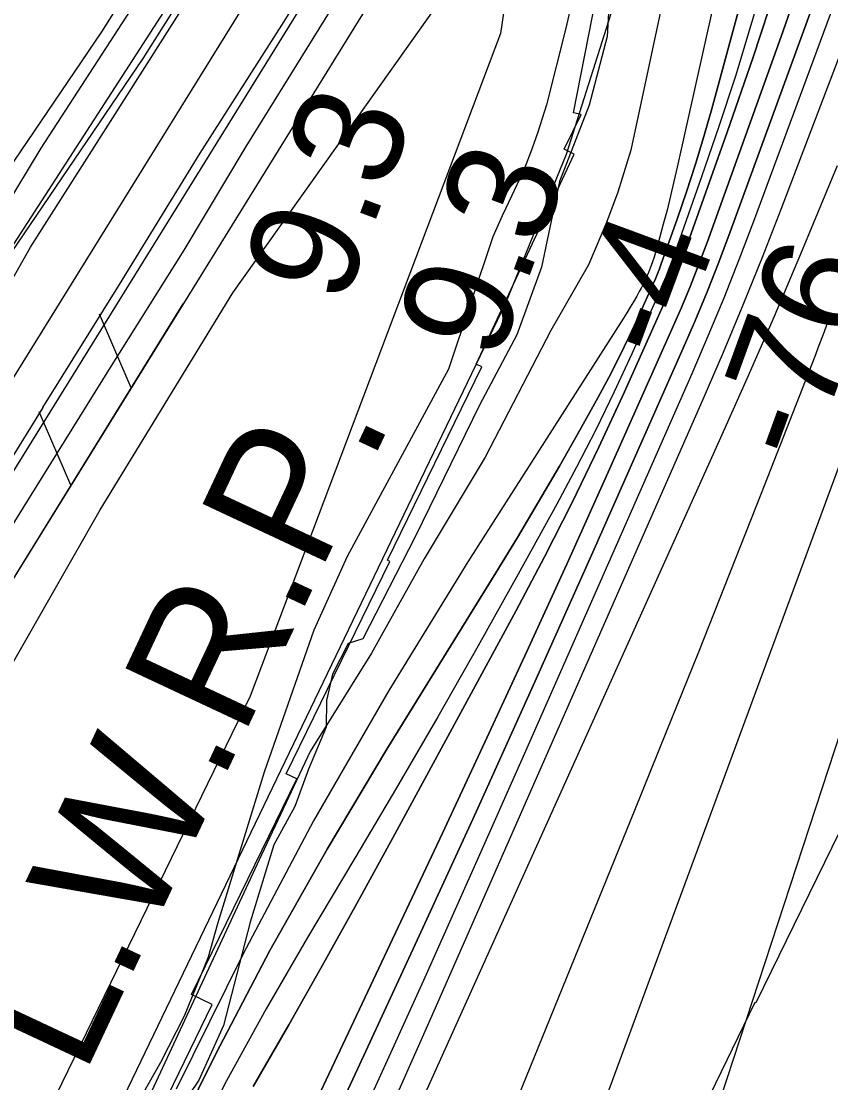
# Model space of a CAD drawing. Extents: x 3683613 to 3738215, y 469626 to 495384.
# Drawn here: x 3700462 to 3700956, y 476680 to 477329 of the extents above; entities that cross this region are included whole.
import ezdxf

# ---------------------------------------------------------------- set-up
doc = ezdxf.new("R2010")
doc.units = 0
for name, color, linetype in [('V-FLOD-BASE', 7, 'Continuous'), ('V-LEVE-TOET', 7, 'Continuous'), ('V-RIVR-EDGE', 7, 'Continuous'), ('V-RIVR-RANG', 7, 'Continuous'), ('V-ROAD-CNTR', 7, 'Continuous'), ('V-RRAP-FSHR', 7, 'Continuous'), ('V-RRAP-RVMT', 7, 'Continuous'), ('V-SITE-OTLN', 7, 'Continuous'), ('V-SITE-VEGE', 7, 'Continuous'), ('V-SURV-LINE', 7, 'Continuous'), ('V-TOPO-DPTH', 7, 'Continuous'), ('V-TOPO-MAJR', 7, 'Continuous'), ('V-TOPO-MINR', 7, 'Continuous'), ('V-TOPO-WATR', 7, 'Continuous'), ('V-TOPO-WATR-IDEN', 7, 'Continuous')]:
    doc.layers.add(name, color=color, linetype=linetype)

msp = doc.modelspace()

# ---------------------------------------------------------------- linework, layer by layer
at = {"layer": 'V-FLOD-BASE'}
for points in [[(3700474.92, 477092.65), (3700521.76, 477167.8), (3700571.07, 477248.05), (3700622.34, 477328.6), (3700676.6, 477416.51), (3700691.48, 477440.9), (3700697.5, 477453.63), (3700704.9, 477468.64), (3700711.43, 477485.88), (3700723, 477526.26), (3700742.4, 477591.48), (3700766.6, 477676.47), (3700791.63, 477763.71), (3700798.97, 477782.94), (3700802.23, 477791.7), (3700804.15, 477795.94), (3700808.44, 477812.03), (3700819.45, 477851.84), (3700844.25, 477934.58), (3700867.13, 478013.64), (3700892.72, 478100.89), (3700915.32, 478179.38), (3700947.68, 478286.97), (3700964.19, 478293.38)], [(3700474.92, 477092.65), (3700352.88, 476895.19), (3700222.2, 476688.24), (3700112.02, 476509.54), (3700102.78, 476493.34), (3700097.46, 476480.97), (3700068.02, 476369.47), (3700015.82, 476167.35), (3699951.23, 475921.62), (3699931.96, 475841.06)]]:
    msp.add_lwpolyline(points, dxfattribs=at)
at = {"layer": 'V-LEVE-TOET'}
for points in [[(3700373.07, 477023.85), (3700415.41, 477098.95), (3700467.38, 477190.76), (3700523.33, 477278.69), (3700564.96, 477344.21)], [(3700454.81, 477018.03), (3700488.14, 477071.91), (3700516.25, 477117.01), (3700561.16, 477188.76), (3700599.15, 477252.26), (3700653.7, 477340.17)]]:
    msp.add_lwpolyline(points, dxfattribs=at)
at = {"layer": 'V-RIVR-EDGE'}
for points in [[(3700822.79, 477374.13), (3700819.65, 477319.51), (3700808.74, 477277.51), (3700790.62, 477230.73), (3700779.68, 477178.53), (3700764.57, 477137.15), (3700741.65, 477093.98), (3700702.43, 477013.63), (3700670.46, 476951.28), (3700661.45, 476948.3), (3700651.8, 476929.71), (3700648.16, 476913.51), (3700648.12, 476897.3), (3700637.25, 476871.52), (3700628.78, 476848.73)], [(3700628.78, 476848.73), (3700616.12, 476825.34), (3700601.6, 476777.95), (3700585.23, 476714.96), (3700570.14, 476681.38), (3700542.42, 476640.03), (3700517.72, 476603.47), (3700491.82, 476567.51), (3700464.67, 476514.75), (3700439.31, 476456.58), (3700403.74, 476393.03), (3700375.97, 476333.67), (3700334.97, 476260.53), (3700300.63, 476211.99), (3700237.91, 476093.28)]]:
    msp.add_lwpolyline(points, dxfattribs=at)
at = {"layer": 'V-ROAD-CNTR'}
for points in [[(3700664.51, 477642.71), (3700664.34, 477641.85), (3700661.71, 477629.67), (3700658.85, 477617.55), (3700655.75, 477605.49), (3700652.43, 477593.48), (3700648.86, 477581.48), (3700645.54, 477570.7), (3700642.03, 477560.07), (3700638.32, 477549.5), (3700634.41, 477539.01), (3700630.29, 477528.59), (3700625.98, 477518.26), (3700621.46, 477508.01), (3700616.75, 477497.86), (3700611.84, 477487.79), (3700606.73, 477477.82), (3700601.43, 477467.95), (3700595.95, 477458.19), (3700590.32, 477448.61), (3700510.85, 477322.35), (3700420.05, 477188.86)], [(3700473.93, 477251.19), (3700600.34, 477446.32)], [(3700615.95, 477433.01), (3700535.96, 477305.92), (3700432.49, 477153.81), (3700377.91, 477061.68), (3700338.04, 476994.38)], [(3700292.74, 476951.3), (3700473.93, 477251.19)]]:
    msp.add_lwpolyline(points, dxfattribs=at)
at = {"layer": 'V-RRAP-FSHR'}
for p, q in [((3700528.86, 477104.75), (3700509.58, 477149.61)), ((3700492.04, 477045.22), (3700472.75, 477090.08))]:
    msp.add_line(p, q, dxfattribs=at)
for points in [[(3701694.59, 481579.92), (3701501.35, 480450.97), (3701316.12, 479309.46), (3701244.1, 478830.23), (3701209.8, 478527.38), (3701127.47, 478317.72), (3700975.39, 478064.66), (3700849.2, 477767.33), (3700795.13, 477596.8), (3700754.57, 477321.33), (3700601.5, 476916.14), (3700241.01, 476175.45)], [(3701296.41, 480134.04), (3701271.36, 479956.2), (3701142.6, 479096.85), (3701054.73, 478586.48), (3700925.36, 478175.94), (3700775.29, 477540.77), (3700732.43, 477433.82), (3700429.47, 476944.08)], [(3700560.52, 477155.93), (3700429.47, 476944.08)]]:
    msp.add_lwpolyline(points, dxfattribs=at)
at = {"layer": 'V-RRAP-RVMT'}
for p, q in [((3700799.16, 477272.69), (3700820.93, 477384.55)), ((3700793.4, 477250.61), (3700803.91, 477271.76)), ((3700803.91, 477271.76), (3700799.16, 477272.69)), ((3700739.73, 477119.14), (3700799.63, 477247.54)), ((3700799.63, 477247.54), (3700793.4, 477250.61)), ((3700685.48, 476999.24), (3700743.2, 477117.54)), ((3700743.2, 477117.54), (3700739.73, 477119.14)), ((3700623.49, 476868.77), (3700686.84, 476998.57)), ((3700686.84, 476998.57), (3700685.48, 476999.24)), ((3700630, 476865.59), (3700623.49, 476868.77)), ((3700981.46, 476874.07), (3700910.54, 476728.72)), ((3700565.73, 476733.84), (3700630, 476865.59)), ((3700578.41, 476727.65), (3700565.73, 476733.84)), ((3700521.92, 476612.02), (3700578.41, 476727.65)), ((3700909.97, 476729), (3700852.81, 476611.77)), ((3700910.54, 476728.72), (3700909.97, 476729))]:
    msp.add_line(p, q, dxfattribs=at)
at = {"layer": 'V-SITE-OTLN'}
msp.add_lwpolyline([(3700623.66, 477450.64), (3700439.66, 477166), (3700378.94, 477058.52), (3700365, 477069.33), (3700253.42, 477134.04), (3700238.01, 477177.06), (3700155.12, 477216.49), (3700176, 477272.13), (3700169.16, 477278.79), (3699984.32, 477369.56)], dxfattribs=at)
at = {"layer": 'V-SITE-VEGE'}
for points in [[(3700812.99, 477406.61), (3700794.74, 477325.35), (3700782.59, 477277.61), (3700777.37, 477260.96), (3700773.7, 477250.58), (3700768.96, 477238.28), (3700761.56, 477222.15), (3700755.47, 477209.83), (3700749.93, 477196.98), (3700722.7, 477116.15), (3700660.94, 477001.48)], [(3700167, 476469.54), (3700214.63, 476553.77), (3700274.33, 476660.7), (3700292.99, 476687.26), (3700304.38, 476696.32), (3700312.3, 476700.95), (3700342.38, 476715.84), (3700360.61, 476726.92), (3700370.13, 476733.64), (3700376.5, 476740.65), (3700383.45, 476751.86), (3700388.58, 476765.45), (3700390.6, 476781.69), (3700391.1, 476802.68), (3700393.64, 476819.45), (3700398.26, 476833.3), (3700427.17, 476885.46), (3700509.85, 477030.18), (3700591.05, 477162.83), (3700653.79, 477250.92), (3700724, 477350.26)], [(3700660.94, 477001.48), (3700640.5, 476956.58), (3700610.16, 476869.79), (3700581.58, 476776.96), (3700575.84, 476756.55), (3700561.27, 476720.5), (3700546.79, 476692.32), (3700500.22, 476609.92), (3700434.7, 476498.33), (3700402.37, 476445.95), (3700374.84, 476400.07), (3700352.92, 476363.84), (3700332.45, 476316.31), (3700307.74, 476264.1), (3700265.46, 476190.04), (3700237.95, 476146.53)]]:
    msp.add_lwpolyline(points, dxfattribs=at)
at = {"layer": 'V-SURV-LINE'}
for points in [[(3700092.42, 476522.53), (3700671.21, 477457.01)], [(3700696.7, 477441.2), (3700117.91, 476506.72)]]:
    msp.add_lwpolyline(points, dxfattribs=at)
at = {"layer": 'V-TOPO-DPTH'}
for points in [[(3700991.94, 477466.18), (3700894.83, 477199.96), (3700887.9, 477181.57), (3700880.73, 477163.27), (3700873.19, 477145.12), (3700865.41, 477127.07), (3700810.96, 477004.28), (3700775.54, 476925.01), (3700739.83, 476845.88), (3700703.67, 476766.95), (3700667.21, 476688.16), (3700589.58, 476521.61), (3700578.33, 476496.81), (3700567.41, 476471.86), (3700557.01, 476446.69), (3700546.95, 476421.38), (3700455.06, 476183.24), (3700410.01, 476065.69)], [(3700410.01, 476065.69), (3700455.06, 476183.24), (3700546.95, 476421.38), (3700557.01, 476446.69), (3700567.41, 476471.86), (3700578.33, 476496.81), (3700589.58, 476521.61), (3700667.21, 476688.16), (3700703.67, 476766.95), (3700739.83, 476845.88), (3700775.54, 476925.01), (3700810.96, 477004.28), (3700865.41, 477127.07), (3700873.19, 477145.12), (3700880.73, 477163.27), (3700887.9, 477181.57), (3700894.83, 477199.96), (3700991.94, 477466.18)], [(3700355.36, 475967.61), (3700526.98, 476412.82), (3700539.93, 476445.36), (3700553.35, 476477.69), (3700567.46, 476509.73), (3700582.04, 476541.57), (3700719.07, 476832.52), (3700744.98, 476887.97), (3700770.67, 476943.51), (3700796.03, 476999.22), (3700821.16, 477055.02), (3700859.51, 477140.85), (3700865.15, 477153.88), (3700870.6, 477166.98), (3700875.76, 477180.2), (3700880.72, 477193.5), (3700926.05, 477319.36), (3700952.78, 477395.89)], [(3700355.36, 475967.61), (3700526.98, 476412.82), (3700539.93, 476445.36), (3700553.35, 476477.69), (3700567.46, 476509.73), (3700582.04, 476541.57), (3700719.07, 476832.52), (3700744.98, 476887.97), (3700770.67, 476943.51), (3700796.03, 476999.22), (3700821.16, 477055.02), (3700859.51, 477140.85), (3700865.15, 477153.88), (3700870.6, 477166.98), (3700875.76, 477180.2), (3700880.72, 477193.5), (3700926.05, 477319.36), (3700952.78, 477395.89)], [(3700856.53, 477354.93), (3700834.16, 477250.01), (3700826.26, 477224.26), (3700819.3, 477205.71), (3700808.31, 477179.93), (3700785.19, 477139.65), (3700745.07, 477062.22), (3700707.85, 477000.22), (3700675.7, 476942.39), (3700638.19, 476882.33), (3700608.6, 476819.13), (3700493.07, 476570.52), (3700480.14, 476541.99), (3700467.57, 476513.31), (3700455.54, 476484.4), (3700443.87, 476455.34), (3700292.15, 476066.98)], [(3700906.21, 477358.69), (3700883.56, 477275.29), (3700878.72, 477258.26), (3700873.63, 477241.3), (3700868.16, 477224.46), (3700862.43, 477207.71), (3700852.77, 477180.49), (3700851.64, 477177.41), (3700850.46, 477174.36), (3700849.21, 477171.34), (3700847.9, 477168.33), (3700839.12, 477148.71), (3700833.22, 477135.99), (3700827.11, 477123.38), (3700820.66, 477110.94), (3700814, 477098.61), (3700803, 477078.88), (3700790.52, 477056.85), (3700777.84, 477034.94), (3700764.87, 477013.21), (3700751.7, 476991.59), (3700685.03, 476883.81), (3700648.59, 476822.61), (3700613.54, 476760.65), (3700580.6, 476697.55), (3700549.07, 476633.68)], [(3700549.07, 476633.68), (3700580.6, 476697.55), (3700613.54, 476760.65), (3700648.59, 476822.61), (3700685.03, 476883.81), (3700751.7, 476991.59), (3700764.87, 477013.21), (3700777.84, 477034.94), (3700790.52, 477056.85), (3700803, 477078.88), (3700814, 477098.61), (3700820.66, 477110.94), (3700827.11, 477123.38), (3700833.22, 477135.99), (3700839.12, 477148.71), (3700847.9, 477168.33), (3700849.21, 477171.34), (3700850.46, 477174.36), (3700851.64, 477177.41), (3700852.77, 477180.49), (3700862.43, 477207.71), (3700868.16, 477224.46), (3700873.63, 477241.3), (3700878.72, 477258.26), (3700883.56, 477275.29), (3700906.21, 477358.69)], [(3700603.44, 476677.5), (3700625.14, 476715.32), (3700646.62, 476753.25), (3700667.79, 476791.36), (3700688.75, 476829.59), (3700764, 476968.24), (3700781.47, 477001.3), (3700798.41, 477034.62), (3700814.6, 477068.32), (3700830.27, 477102.27), (3700853.7, 477154.6), (3700857.17, 477162.61), (3700860.52, 477170.68), (3700863.67, 477178.82), (3700866.7, 477187.01), (3700893, 477260.86), (3700908.63, 477306.16), (3700923.65, 477351.66)], [(3700923.65, 477351.66), (3700908.63, 477306.16), (3700893, 477260.86), (3700866.7, 477187.01), (3700863.67, 477178.82), (3700860.52, 477170.68), (3700857.17, 477162.61), (3700853.7, 477154.6), (3700830.27, 477102.27), (3700814.6, 477068.32), (3700798.41, 477034.62), (3700781.47, 477001.3), (3700764, 476968.24), (3700688.75, 476829.59), (3700667.79, 476791.36), (3700646.62, 476753.25), (3700625.14, 476715.32), (3700603.44, 476677.5)]]:
    msp.add_lwpolyline(points, dxfattribs=at)
at = {"layer": 'V-TOPO-MAJR'}
for points in [[(3701089.69, 477694.64), (3700909.04, 477206.38), (3700900.11, 477182.9), (3700890.9, 477159.54), (3700881.28, 477136.34), (3700871.37, 477113.26), (3700769.3, 476881.22), (3700738.54, 476811.78), (3700707.53, 476742.44), (3700676.16, 476673.27), (3700644.54, 476604.21), (3700597.24, 476501.6), (3700589.26, 476483.85), (3700581.51, 476466.01), (3700574.1, 476448.03), (3700566.92, 476429.94), (3700508.48, 476278.61), (3700472.57, 476184.66), (3700437.11, 476090.55)], [(3701032.18, 477107.66), (3700796.05, 476386.73), (3700794.64, 476382.42), (3700793.23, 476378.11), (3700791.83, 476373.79), (3700790.43, 476369.48), (3700779.89, 476336.98), (3700777.45, 476329), (3700775.18, 476320.98), (3700773.19, 476312.88), (3700771.37, 476304.74), (3700772.28, 476299.6), (3700774.41, 476295.91), (3700778.4, 476294.39), (3700783.62, 476294.32), (3701117.74, 476351.24)]]:
    msp.add_lwpolyline(points, dxfattribs=at)
at = {"layer": 'V-TOPO-MINR'}
for points in [[(3699911.11, 475180.76), (3700010.1, 475360.97), (3700100.2, 475592.82), (3700210.99, 475886.78), (3700368.07, 476293.12), (3700511.5, 476644.57), (3700757.77, 477156.64), (3700794.78, 477247.49), (3700948.56, 477732.31), (3701076.73, 478169.24), (3701195.6, 478587.03), (3701259.56, 478816.2), (3701288.85, 478956.93), (3701418.93, 479638.97), (3701445.84, 479779.67), (3701508.42, 480127.8), (3701565.46, 480542.49), (3701591.63, 480747.43), (3701650.02, 481045.54)], [(3701092.75, 477651.9), (3700925.74, 477213.61), (3700914.34, 477184.36), (3700902.65, 477155.23), (3700890.53, 477126.28), (3700878.11, 477097.44), (3700711.59, 476718.52), (3700692.51, 476675.35), (3700673.31, 476632.23), (3700653.95, 476589.18), (3700634.46, 476546.19), (3700605, 476481.54), (3700600.26, 476470.87), (3700595.64, 476460.15), (3700591.21, 476449.35), (3700586.9, 476438.5), (3700551.7, 476347.42), (3700530.18, 476290.89), (3700509.03, 476234.22), (3700488.44, 476177.34), (3700468.22, 476120.33)], [(3701135.31, 477544.96), (3701003.42, 477172.71), (3700994.83, 477148.61), (3700986.18, 477124.54), (3700977.43, 477100.5), (3700968.63, 477076.49), (3700808.61, 476642.89), (3700794.13, 476603.71), (3700779.62, 476564.54), (3700765.07, 476525.39), (3700750.5, 476486.24), (3700736.01, 476447.07), (3700721.66, 476407.84), (3700707.52, 476368.54), (3700693.52, 476329.19), (3700554.96, 475936.28), (3700524.07, 475846.66), (3700494.04, 475756.76), (3700465.28, 475666.45), (3700437.39, 475575.85), (3700392.77, 475427.2), (3700388.02, 475410.67), (3700387.23, 475186.13)], [(3700923.32, 477512.84), (3700862.54, 477239.56), (3700860.54, 477230.81), (3700858.46, 477222.07), (3700856.28, 477213.36), (3700854.02, 477204.67), (3700850.92, 477193.02), (3700850.12, 477190.18), (3700849.29, 477187.35), (3700848.38, 477184.55), (3700847.43, 477181.76), (3700845.82, 477177.22), (3700845.63, 477176.71), (3700845.44, 477176.2), (3700845.23, 477175.7), (3700845.01, 477175.2), (3700843.55, 477171.93), (3700842.56, 477169.81), (3700841.54, 477167.71), (3700840.46, 477165.64), (3700839.34, 477163.59), (3700837.75, 477160.76), (3700835.77, 477157.33), (3700833.76, 477153.92), (3700831.7, 477150.54), (3700829.59, 477147.19), (3700734.5, 476998.31), (3700686.38, 476919.72), (3700640.29, 476840), (3700597.27, 476758.58), (3700556.28, 476676.04)], [(3700991.94, 477466.18), (3700894.83, 477199.96), (3700887.9, 477181.57), (3700880.73, 477163.27), (3700873.19, 477145.12), (3700865.41, 477127.07), (3700810.96, 477004.28), (3700775.54, 476925.01), (3700739.83, 476845.88), (3700703.67, 476766.95), (3700667.21, 476688.16), (3700589.58, 476521.61), (3700578.33, 476496.81), (3700567.41, 476471.86), (3700557.01, 476446.69), (3700546.95, 476421.38), (3700455.06, 476183.24), (3700410.01, 476065.69)], [(3700952.78, 477395.89), (3700926.05, 477319.36), (3700880.72, 477193.5), (3700875.76, 477180.2), (3700870.6, 477166.98), (3700865.15, 477153.88), (3700859.51, 477140.85), (3700821.16, 477055.02), (3700796.03, 476999.22), (3700770.67, 476943.51), (3700744.98, 476887.97), (3700719.07, 476832.52), (3700582.04, 476541.57), (3700567.46, 476509.73), (3700553.35, 476477.69), (3700539.93, 476445.36), (3700526.98, 476412.82), (3700355.36, 475967.61)], [(3700906.21, 477358.69), (3700883.56, 477275.29), (3700878.72, 477258.26), (3700873.63, 477241.3), (3700868.16, 477224.46), (3700862.43, 477207.71), (3700852.77, 477180.49), (3700851.64, 477177.41), (3700850.46, 477174.36), (3700849.21, 477171.34), (3700847.9, 477168.33), (3700839.12, 477148.71), (3700833.22, 477135.99), (3700827.11, 477123.38), (3700820.66, 477110.94), (3700814, 477098.61), (3700803, 477078.88), (3700790.52, 477056.85), (3700777.84, 477034.94), (3700764.87, 477013.21), (3700751.7, 476991.59), (3700685.03, 476883.81), (3700648.59, 476822.61), (3700613.54, 476760.65), (3700580.6, 476697.55), (3700549.07, 476633.68)], [(3700916.58, 477357.46), (3700907.54, 477326.27), (3700898.07, 477295.22), (3700887.96, 477264.37), (3700877.43, 477233.66), (3700859.73, 477183.76), (3700857.65, 477178.12), (3700855.49, 477172.52), (3700853.19, 477166.97), (3700850.8, 477161.46), (3700834.69, 477125.49), (3700823.9, 477102.16), (3700812.73, 477079.02), (3700800.99, 477056.17), (3700788.87, 477033.5), (3700765.36, 476990.79), (3700740.96, 476947.04), (3700716.25, 476903.48), (3700691.07, 476860.18), (3700665.57, 476817.07), (3700636.58, 476768.65), (3700611.39, 476725.13), (3700587.05, 476681.14), (3700564.02, 476636.47)], [(3700923.65, 477351.66), (3700908.63, 477306.16), (3700893, 477260.86), (3700866.7, 477187.01), (3700863.67, 477178.82), (3700860.52, 477170.68), (3700857.17, 477162.61), (3700853.7, 477154.6), (3700830.27, 477102.27), (3700814.6, 477068.32), (3700798.41, 477034.62), (3700781.47, 477001.3), (3700764, 476968.24), (3700688.75, 476829.59), (3700667.79, 476791.36), (3700646.62, 476753.25), (3700625.14, 476715.32), (3700603.44, 476677.5)], [(3700960.16, 477240.46), (3700953.74, 477224.77), (3700937.83, 477186.46), (3700921.65, 477148.27), (3700905.07, 477110.24), (3700888.22, 477072.34), (3700649.97, 476543.76)], [(3700956.72, 477150.61), (3700954.22, 477143.9), (3700951.69, 477137.2), (3700949.12, 477130.52), (3700946.53, 477123.84), (3700913.75, 477040.07), (3700894.65, 476991.56), (3700875.43, 476943.1), (3700856.01, 476894.71), (3700836.46, 476846.38), (3700684.4, 476472.49), (3700675.97, 476451.4), (3700667.72, 476430.23), (3700659.74, 476408.97), (3700651.94, 476387.64), (3700603.75, 476253.29), (3700571.87, 476164.78)]]:
    msp.add_lwpolyline(points, dxfattribs=at)
at = {"layer": 'V-TOPO-WATR'}
msp.add_lwpolyline([(3700856.53, 477354.93), (3700834.16, 477250.01), (3700826.26, 477224.26), (3700819.3, 477205.71), (3700808.31, 477179.93), (3700785.19, 477139.65), (3700745.07, 477062.22), (3700707.85, 477000.22), (3700675.7, 476942.39), (3700638.19, 476882.33), (3700608.6, 476819.13), (3700493.07, 476570.52), (3700480.14, 476541.99), (3700467.57, 476513.31), (3700455.54, 476484.4), (3700443.87, 476455.34), (3700292.15, 476066.98)], dxfattribs=at)

# ---------------------------------------------------------------- texts
at = {"layer": 'V-RIVR-RANG'}
for s, rotation, p in [('9.3', 69.69833, (3700658.44, 477153.7)), ('9.3', 69.69833, (3700752.32, 477119.25)), ('-4', 69.69833, (3700858.82, 477118.93)), ('-76', 69.98661, (3700942.79, 477056.54))]:
    msp.add_text(s, height=67, rotation=rotation, dxfattribs=at).set_placement(p)
at = {"layer": 'V-TOPO-WATR-IDEN'}
msp.add_text('L.W.R.P.', height=83, rotation=64.87629, dxfattribs=at).set_placement((3700499.85, 476683.18))

doc.saveas('drawing.dxf')
